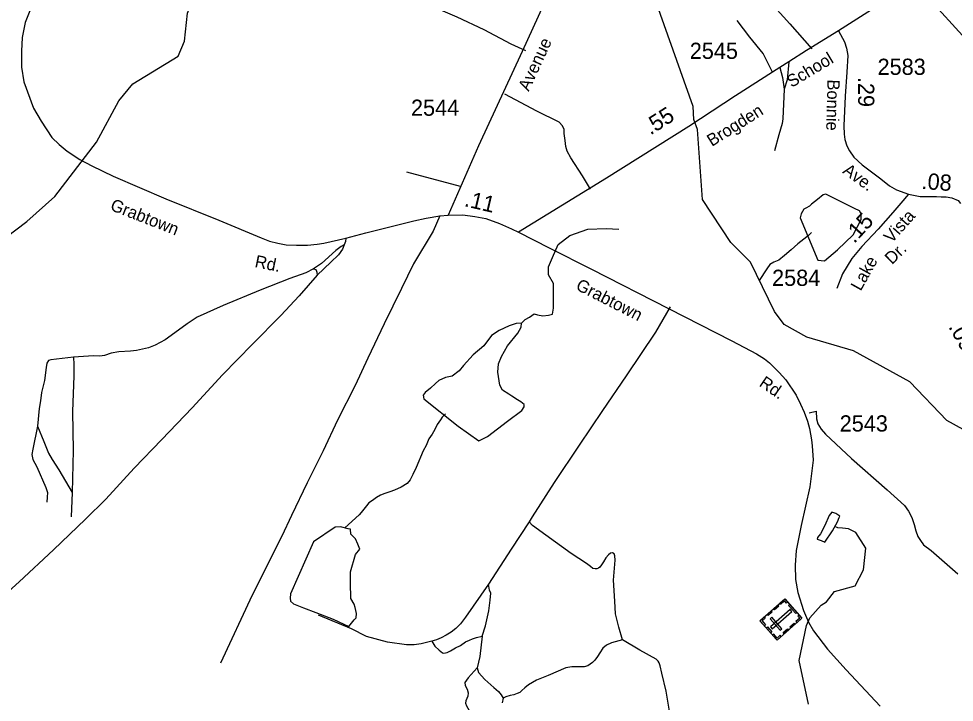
# Model space of a CAD drawing. Extents: x 2082433 to 2279600, y 546599 to 755198.
# Drawn here: x 2216083 to 2223304, y 606912 to 612186 of the extents above; entities that cross this region are included whole.
import ezdxf

# ---------------------------------------------------------------- set-up
doc = ezdxf.new("R2010")
doc.units = 0
for name, color, linetype in [('Exist Cultural Cemetery CELL', 7, 'Continuous'), ('Exist Hydrographic Creek Single Shore', 7, 'Continuous'), ('Exist Hydrographic Pond Over 1500 Sq Ft', 7, 'Continuous'), ('Exist Hydrographic Pond Under 1500 Sq Ft', 7, 'Continuous'), ('Exist Road Non-System Type 51', 7, 'Continuous'), ('Exist Road Secondary Mileage Hundredths English Label', 7, 'Continuous'), ('Exist Road Secondary Type 51 Attributed', 7, 'Continuous'), ('Exist Road Secondary Type 51 Label', 7, 'Continuous'), ('Exist Road Secondary Type 51 Number Label', 7, 'Continuous')]:
    doc.layers.add(name, color=color, linetype=linetype)

msp = doc.modelspace()

# ---------------------------------------------------------------- linework, layer by layer
at = {"layer": 'Exist Cultural Cemetery CELL'}
for points in [[(2221936.2, 607391.7), (2221804.6, 607541), (2221995.6, 607709.4), (2222127.2, 607560.1)], [(2221948.9, 607653.1), (2221916.4, 607624.4), (2221908.9, 607633), (2221941.3, 607661.6)], [(2222017.5, 607684.5), (2222008.9, 607676.9), (2221994.3, 607693.4), (2221964, 607666.7), (2221956.6, 607675.1), (2221995.6, 607709.4)], [(2222080.6, 607595.6), (2222024.5, 607659.2), (2222033, 607666.7), (2222089.2, 607603.1)], [(2221899.4, 607609.5), (2221866.9, 607580.8), (2221859.4, 607589.4), (2221891.9, 607618)], [(2221886.1, 607492.8), (2221898.5, 607478.8), (2222050.6, 607612.9), (2222038.2, 607626.9)], [(2221837, 607569.7), (2221844.6, 607561.2), (2221820.4, 607539.9), (2221847.2, 607509.5), (2221838.9, 607502.1), (2221804.6, 607541.1)], [(2221960.3, 607467.3), (2221974.3, 607479.6), (2221896.4, 607567.9), (2221882.4, 607555.6)], [(2222074.8, 607513.8), (2222042.3, 607485.1), (2222034.8, 607493.7), (2222067.3, 607522.3)], [(2222105.3, 607584.8), (2222096.7, 607577.2), (2222111.3, 607560.7), (2222080.9, 607534), (2222088.3, 607525.6), (2222127.2, 607560)], [(2221887.3, 607447.2), (2221853, 607486.1), (2221861.5, 607493.6), (2221895.8, 607454.8)], [(2222024.4, 607469.3), (2221991.9, 607440.7), (2221984.3, 607449.2), (2222016.8, 607477.9)], [(2221968.7, 607420.3), (2221961.2, 607428.8), (2221937.1, 607407.5), (2221910.3, 607437.9), (2221901.9, 607430.6), (2221936.2, 607391.7)]]:
    msp.add_lwpolyline(points, close=True, dxfattribs=at)
at = {"layer": 'Exist Hydrographic Creek Single Shore'}
for points in [[(2223523.2, 608934), (2223246.2, 609087.2), (2222961.2, 609384.9), (2222526.2, 609623.3), (2222167.2, 609729), (2221991.3, 609827.7), (2221916.2, 609927.7), (2221730.2, 610308.6), (2221579.1, 610459.3), (2221360.1, 610791.7), (2221323.2, 611330.4), (2221295.2, 611407.6), (2221289.1, 611508.2), (2220940.1, 612496), (2220962.1, 613036.7), (2221010, 613255.5), (2221186.4, 613603.6)], [(2212993.4, 609407.7), (2213032, 609468.2), (2213164.9, 609458.9), (2213414.8, 609385), (2213632, 609403.5), (2213830.9, 609504.5), (2214063, 609722.8), (2214286.9, 609859.3), (2214885.9, 609955.4), (2215359, 610099.9), (2215675, 610267.4), (2216147, 610621.9), (2216362.1, 610814.3), (2216684, 611234.2), (2216857.1, 611552.1), (2216963.9, 611684.4), (2217312.9, 611897.1), (2217361.9, 612014.2), (2217385.9, 612230.2), (2217548.9, 612646.7), (2217747, 612924.8), (2217937.9, 613107.9)], [(2219965, 609837.1), (2219993.3, 609865.5), (2220024.5, 609883.9), (2220062.8, 609908), (2220086.9, 609900.9), (2220129.4, 609892.4), (2220171.9, 609899.5), (2220202.4, 609906.6), (2220210.9, 609951.9), (2220210.9, 610141.9), (2220171.2, 610209.9), (2220171.2, 610272.3), (2220202.4, 610343.1), (2220247.7, 610445.2), (2220335.6, 610513.2), (2220474.5, 610561.4), (2220616.3, 610567.1), (2220715.5, 610561.4)], [(2222201.3, 610537), (2222177.7, 610512.6), (2222141.8, 610484.4), (2222095.9, 610450.4), (2222046.1, 610404), (2221992.8, 610359.7), (2221951.1, 610323.4), (2221911, 610307.1), (2221881, 610291), (2221857.4, 610256.8), (2221799.2, 610167.3)], [(2219376.6, 609136.6), (2219352.5, 609112), (2219338.8, 609089.8), (2219312.9, 609055.5), (2219295.3, 609017.7), (2219273.4, 608981.2), (2219249.6, 608945.5), (2219228.3, 608893.1), (2219204.1, 608851), (2219151.4, 608722.6), (2219125.7, 608668.5), (2219104.2, 608628.4), (2219080.4, 608600.3), (2219036.1, 608572.1), (2218984.4, 608549.5), (2218946.7, 608535.4), (2218909, 608523.2), (2218874.7, 608508.9), (2218845, 608490.7), (2218813.2, 608468.3), (2218785.1, 608450.3), (2218767.3, 608428.2), (2218725.5, 608376.1), (2218709.7, 608357.8), (2218599.4, 608256.9)], [(2222545.1, 608220.4), (2222486.9, 608250.8), (2222440.4, 608253.9), (2222406.4, 608256.9), (2222382.4, 608268.9)], [(2222178.3, 606898.2), (2222107, 607232.7), (2222162.6, 607504.8), (2222189.6, 607562.9), (2222277.4, 607662.1), (2222317.8, 607685.5), (2222380.2, 607765.6), (2222539.2, 607809.3), (2222604.2, 607932.5), (2222620.2, 608099.6), (2222545.1, 608220.4)]]:
    msp.add_lwpolyline(points, dxfattribs=at)
at = {"layer": 'Exist Hydrographic Pond Over 1500 Sq Ft'}
for points in [[(2222115.1, 610650.7), (2222251.2, 610323.3), (2222302.2, 610317.6), (2222402.9, 610404.1), (2222523.4, 610517.5), (2222585.7, 610638), (2222585.7, 610680.5), (2222571.5, 610704.6), (2222533.3, 610723), (2222313.6, 610832.1), (2222290.9, 610826.5), (2222248.4, 610791), (2222201.6, 610755.6), (2222186, 610740), (2222159.1, 610724.4), (2222143.5, 610717.3), (2222123.6, 610681.9)], [(2219210.2, 609253.2), (2219475.3, 609042), (2219634, 608930), (2219700.6, 608961.2), (2219856.5, 609081.7), (2219965.7, 609163.9), (2219985.5, 609190.8), (2219985.5, 609210.6), (2219958.6, 609229.1), (2219931.7, 609244.7), (2219889.1, 609273), (2219865, 609288.6), (2219818.3, 609319.8), (2219795.6, 609358.1), (2219780, 609460.1), (2219787.1, 609522.5), (2219809.8, 609580.6), (2219856.5, 609662.8), (2219936.6, 609759.2), (2219960.7, 609805.9), (2219965, 609837.1), (2219922.4, 609834.3), (2219868.6, 609815.9), (2219790.6, 609780.4), (2219731.1, 609740.7), (2219673, 609662.8), (2219590.8, 609593.3), (2219517.1, 609511.1), (2219481.6, 609468.6), (2219427.8, 609428.9), (2219376.7, 609417.6), (2219325.7, 609394.9), (2219298.8, 609370.8), (2219260.5, 609335.4), (2219220.8, 609301.4), (2219205.2, 609281.5)]]:
    msp.add_lwpolyline(points, close=True, dxfattribs=at)
at = {"layer": 'Exist Hydrographic Pond Under 1500 Sq Ft'}
msp.add_lwpolyline([(2222415.6, 608337.1), (2222421.5, 608347.2), (2222389.3, 608369.1), (2222359.2, 608378.9), (2222339.1, 608352.7), (2222306.1, 608276.6), (2222270.4, 608210.2), (2222248.7, 608182.3), (2222245, 608170.3), (2222277, 608160.5), (2222304.9, 608146.6), (2222364.1, 608235), (2222401.8, 608305.2), (2222415.6, 608337.1)], dxfattribs=at)
msp.add_lwpolyline([(2218681.7, 608053.2), (2218715.8, 608094.1), (2218699.9, 608132.7), (2218681.7, 608173.6), (2218647.6, 608209.9), (2218643, 608246.2), (2218627.1, 608250.8), (2218565.7, 608264.4), (2218524.8, 608262.2), (2218358.8, 608150.8), (2218181.4, 607748.8), (2218179.1, 607714.7), (2218181.4, 607692), (2218204.2, 607671.5), (2218281.5, 607639.7), (2218377, 607603.4), (2218511.1, 607553.4), (2218631.7, 607496.6), (2218672.6, 607546.6), (2218688.5, 607562.5), (2218690.8, 607596.6), (2218679.4, 607642), (2218672.6, 607669.3), (2218647.6, 607712.4), (2218643, 607832.8), (2218643, 607916.9)], close=True, dxfattribs=at)
at = {"layer": 'Exist Road Non-System Type 51'}
for p, q in [((2219075.9, 611005.9), (2219490.6, 610894.8)), ((2222183, 609145), (2222237.5, 609158.6)), ((2216495.6, 608530.2), (2216489.2, 608342))]:
    msp.add_line(p, q, dxfattribs=at)
for points in [[(2218894.1, 612434.2), (2219100.5, 612353.7), (2219243.1, 612296.4), (2219465.7, 612201.9), (2219674.3, 612103.5), (2219881, 611993), (2219994.7, 611941)], [(2221862.3, 612340.7), (2222035, 612146), (2222205, 611953.9)], [(2221901.5, 611774.7), (2221828.6, 611917.6), (2221726.1, 612044.8), (2221628.7, 612173.3)], [(2222027.6, 611854.8), (2222014.2, 611715.9), (2221990.1, 611642.2)], [(2221958.9, 611809.4), (2221977.3, 611731.5), (2221990.1, 611642.2)], [(2221990.1, 611642.2), (2221980.7, 611413.8), (2221976.8, 611377.5), (2221963.6, 611333.8), (2221949.3, 611289.7), (2221915.6, 611166.1)], [(2220495.7, 610871.5), (2220433.4, 610974), (2220343.8, 611112.9), (2220316.6, 611164.8), (2220306.2, 611201.2), (2220301, 611245.3), (2220293.2, 611301.1), (2220291.9, 611331), (2220281.5, 611359.5), (2220255.6, 611386.8), (2220081.7, 611473.7), (2219835.1, 611604.8)], [(2219334.1, 610666.5), (2219280.9, 610547), (2219130.3, 610295.3), (2219036.9, 610105.8), (2218904.5, 609830.6), (2218778.6, 609567.2), (2218680, 609356.9), (2218543.7, 609089.5), (2218432.1, 608852), (2218308.8, 608604.1), (2218188.1, 608352.3), (2218114.1, 608192.7), (2217884.4, 607737.2), (2217640.4, 607212.8)], [(2218607.3, 610492.5), (2218606, 610467.9), (2218595.6, 610440.6)], [(2218595.6, 610440.6), (2218572.2, 610428.9), (2218532, 610397.8), (2218419.1, 610296.6), (2218359.4, 610256.3)], [(2218595.6, 610440.6), (2218582.6, 610408.2), (2218550.2, 610365.3), (2218491.8, 610308.2), (2218387.9, 610208.3)], [(2218387.9, 610208.3), (2218246.5, 610048.7), (2218106.3, 609896.8), (2217887, 609674.9), (2217657.2, 609438.7), (2217421, 609183), (2217188.7, 608940.3), (2216973.3, 608718.3), (2216755.2, 608479.5), (2216599.5, 608323.8), (2216351.6, 608088.9), (2216085.5, 607841), (2215836.3, 607616.5)], [(2218359.4, 610256.3), (2218298.4, 610226.5), (2218176.4, 610181), (2217946.7, 610092.8), (2217662.4, 609973.4), (2217460, 609882.5), (2217382.1, 609830.6), (2217288.6, 609761.8), (2217213.4, 609708.6), (2217135.5, 609668.4), (2217083.6, 609646.3), (2216991.4, 609626.9), (2216944.7, 609620.4), (2216855.2, 609615.2), (2216796.8, 609606.1), (2216746.1, 609587.9), (2216709.8, 609582.7), (2216660.5, 609585.3), (2216506, 609573.6)], [(2218359.4, 610256.3), (2218376.3, 610251.1), (2218382.8, 610238.2), (2218385.3, 610230.4), (2218387.9, 610208.3)], [(2221112.2, 609964.3), (2220998, 609767), (2220770.8, 609430.9), (2220587.8, 609162.2), (2220408.7, 608894.9), (2220215.3, 608606.7), (2220046.6, 608342), (2220021.9, 608304.3)], [(2216506, 609573.6), (2216330.8, 609552.9), (2216313.9, 609547.7), (2216301, 609528.2), (2216294.5, 609495.8), (2216282.8, 609395.8), (2216258.1, 609301.1), (2216251.6, 609238.8), (2216241.3, 609179.1), (2216228.3, 609042.8)], [(2216506, 609573.6), (2216507.3, 609519.1), (2216508.6, 609429.6), (2216499.5, 609155.7), (2216502.1, 608854.6), (2216495.6, 608530.2)], [(2222237.5, 609158.6), (2222240.9, 609098.9), (2222251.2, 609061.4), (2222276.7, 609018.8), (2222309.1, 608979.6), (2222512, 608793.8), (2222786.5, 608549.9), (2222919.5, 608428.9), (2222950.2, 608386.3), (2222977.5, 608336.8), (2222994.5, 608282.3), (2223006.5, 608234.5), (2223021.8, 608190.2), (2223042.3, 608159.5), (2223067.8, 608127.1), (2223125.8, 608082.8), (2223330.4, 607902.1)], [(2216228.3, 609042.8), (2216191.9, 608863.7), (2216185.5, 608823.5), (2216191.9, 608785.8), (2216221.8, 608728.7), (2216293.2, 608567.8), (2216304.9, 608530.2), (2216302.3, 608493.8), (2216301, 608456.2)], [(2216228.3, 609042.8), (2216276.3, 608924.7), (2216312.6, 608832.6), (2216342.5, 608784.5), (2216391.8, 608705.4), (2216495.6, 608530.2)], [(2220021.9, 608304.3), (2219883.1, 608092.8), (2219707.9, 607822.8)], [(2220742.3, 607394.5), (2220715, 607490.6), (2220689.1, 607593.1), (2220683.9, 607693), (2220674.8, 607854), (2220687.8, 608008.4), (2220683.9, 608040.9), (2220680, 608057.7), (2220667, 608064.2), (2220651.4, 608062.9), (2220635.9, 608048.6), (2220613.8, 608025.3), (2220595.6, 607994.1), (2220581.3, 607972.1), (2220568.4, 607955.2), (2220559.3, 607946.1), (2220546.3, 607940.9), (2220532, 607940.9), (2220513.9, 607943.5), (2220497, 607960.4), (2220464.5, 607981.2), (2220346.4, 608060.3), (2220151.8, 608200.5), (2220047.9, 608275.8), (2220021.9, 608304.3)], [(2219707.9, 607822.8), (2219532.7, 607567.1), (2219493.7, 607516.5), (2219456.1, 607481.5), (2219419.8, 607452.9), (2219383.4, 607429.6), (2219344.5, 607410.1), (2219306.8, 607393.2), (2219270.5, 607384.1)], [(2219659.9, 607420.5), (2219685.8, 607502.2), (2219711.8, 607616.5), (2219720.9, 607699.5), (2219726, 607754), (2219717, 607777.4), (2219707.9, 607822.8)], [(2219270.5, 607384.1), (2219190, 607363.4), (2219135.5, 607355.6), (2219075.8, 607355.6), (2218930.5, 607376.3), (2218766.9, 607417.9), (2218652.7, 607477.6), (2218395.7, 607584)], [(2219270.5, 607384.1), (2219295.2, 607345.2), (2219327.6, 607314), (2219354.9, 607293.3), (2219365.2, 607289.4), (2219391.2, 607294.6), (2219414.6, 607308.9), (2219453.5, 607330.9), (2219492.4, 607350.4), (2219532.7, 607377.6), (2219561.2, 607390.6), (2219585.9, 607401), (2219615.7, 607412.7), (2219659.9, 607420.5)], [(2219659.9, 607420.5), (2219641.7, 607266), (2219622.2, 607177.8)], [(2220742.3, 607394.5), (2220659.2, 607371.2), (2220619, 607353), (2220591.7, 607328.3), (2220568.4, 607293.3), (2220550.2, 607264.7), (2220530.7, 607236.2), (2220512.6, 607219.3), (2220476.2, 607193.3), (2220446.4, 607185.6), (2220394.5, 607185.6), (2220351.6, 607185.6), (2220306.2, 607176.5), (2220168.6, 607118.1), (2220080.4, 607081.7), (2220018.1, 607045.4), (2219989.5, 607022), (2219967.5, 607001.3), (2219950.6, 606988.3), (2219931.1, 606980.5), (2219905.2, 606970.1), (2219875.3, 606964.9), (2219842.9, 606953.2), (2219823.4, 606942.9)], [(2221105.7, 606844.2), (2221079.7, 606997.4), (2221046, 607136.2), (2221033, 607192), (2221026.5, 607216.7), (2221017.4, 607228.4), (2221003.2, 607244), (2220877.3, 607312.7), (2220742.3, 607394.5)], [(2219622.2, 607177.8), (2219552.1, 607099.9), (2219527.5, 607064.9), (2219530.1, 607041.5), (2219545.6, 607011.6), (2219552.1, 606985.7), (2219549.5, 606959.7), (2219534, 606923.4), (2219531.4, 606905.2), (2219539.2, 606883.2), (2219559.9, 606848.1), (2219578.1, 606818.3), (2219604, 606774.1), (2219628.7, 606731.3), (2219635.2, 606661.2), (2219640.4, 606595), (2219619.6, 606462.6), (2219602.8, 606306.9)], [(2219622.2, 607177.8), (2219631.3, 607141.4), (2219681.9, 607086.9), (2219749.4, 607024.6), (2219785.8, 606994.8), (2219806.5, 606970.1), (2219823.4, 606942.9)], [(2219823.4, 606942.9), (2219815.6, 606906.5)]]:
    msp.add_lwpolyline(points, dxfattribs=at)
at = {"layer": 'Exist Road Secondary Type 51 Attributed'}
for points in [[(2221451.2, 615138.7), (2221088.6, 614365), (2220963.2, 614090), (2220900.1, 613953.2), (2220822.5, 613787.4), (2220695.6, 613520.2), (2220447.6, 612975.9), (2220229.3, 612503.2), (2219969.2, 611933.5), (2219631.5, 611204.2), (2219398.4, 610671.3)], [(2223633.5, 612869.6), (2223535.4, 612798.9), (2223397.2, 612712.5), (2223066.2, 612493.2), (2222664.7, 612255.9), (2222411, 612092.2)], [(2216173.8, 612258.9), (2216132.2, 612157.7), (2216108.9, 612040.9), (2216103.7, 611937.1), (2216103.7, 611812.5), (2216121.9, 611698.3), (2216197.1, 611495.8), (2216256.8, 611394.6), (2216339.9, 611270), (2216394.4, 611215.4), (2216456.7, 611163.5), (2216555.3, 611101.2), (2216646.6, 611051.6), (2216812, 610970.9), (2217219.5, 610797.3), (2217627, 610631.8), (2217953.7, 610494.6), (2218018.3, 610470.4), (2218082.8, 610454.2), (2218147.4, 610442.1), (2218228.1, 610438.1), (2218312.8, 610438.1), (2218386.1, 610447.3), (2218437, 610454.7), (2218607.3, 610492.5), (2218761.7, 610532.8), (2218926, 610575.3), (2219132.6, 610626.5), (2219228.6, 610648), (2219334.1, 610666.5), (2219398.4, 610671.3)], [(2222411, 612092.2), (2222163.7, 611940.5), (2222027.6, 611854.8), (2221958.9, 611809.4), (2221901.5, 611774.7), (2221616.2, 611591.2), (2221254.1, 611355.2), (2220621, 610956.4), (2219941.8, 610539.7)], [(2222411, 612092.2), (2222456.4, 612007.2), (2222473.4, 611959.7), (2222481.9, 611903.7), (2222475.5, 611774.7), (2222462.8, 611588.3), (2222451.4, 611360.1), (2222454.6, 611296.3), (2222458.2, 611253.8), (2222473.7, 611206.3), (2222495, 611165.9), (2222529.7, 611117), (2222594.2, 611058.9), (2222736, 610950.5), (2222804.7, 610895.9), (2222859.3, 610866.2), (2222950.3, 610833.6)], [(2222950.3, 610833.6), (2222892, 610763.2), (2222829.6, 610690.1), (2222716.5, 610562.8), (2222590.7, 610428.9), (2222512.7, 610336.1), (2222442.6, 610217), (2222397.9, 610104.3)], [(2222950.3, 610833.6), (2223041.8, 610814.4), (2223166, 610815.3), (2223202.7, 610812.4), (2223240.3, 610811.6), (2223285.5, 610803.6), (2223334.7, 610783.7), (2223353.2, 610759.9)], [(2219398.4, 610671.3), (2219510.7, 610672), (2219603.5, 610660.6), (2219689.3, 610644.3), (2219794.5, 610606.8), (2219887.4, 610565), (2219941.8, 610539.7)], [(2219941.8, 610539.7), (2220176.5, 610417.6), (2220503.9, 610253.8), (2221097.8, 609949.8), (2221588.2, 609701.1), (2221776.7, 609599.7), (2221838.8, 609561.4), (2221877, 609530.3), (2221953.2, 609455.1), (2222003.5, 609398.5), (2222084.7, 609280.8), (2222118, 609212.8), (2222144.9, 609149), (2222170.1, 609080.2), (2222185.7, 609023.6), (2222201.2, 608936.4), (2222206.9, 608889.6), (2222214, 608780.5), (2222188.5, 608572.8), (2222121.2, 608275.2), (2222084, 608083.8), (2222075.5, 607969), (2222079.4, 607858.5), (2222097.1, 607757.8), (2222140.7, 607619.6), (2222179.6, 607530.3), (2222217.2, 607462.3), (2222324.9, 607321.3), (2222469.5, 607161.8), (2222731.7, 606881.9)]]:
    msp.add_lwpolyline(points, dxfattribs=at)
at = {"layer": 'Exist Road Secondary Type 51 Label'}
msp.add_lwpolyline([(2223810.3, 611545.1), (2223472.3, 611942), (2223021.6, 612438)], dxfattribs=at)

# ---------------------------------------------------------------- texts
at = {"layer": 'Exist Road Secondary Mileage Hundredths English Label'}
for s, rotation, p in [('.29', 270.0457, (2222561.8, 611737.3)), ('.55', 32.24503, (2220958.8, 611284.9)), ('.08', 355.60051, (2223048, 610873.7)), ('.11', 346.88171, (2219516.4, 610740.7)), ('.15', 47.223, (2222531.8, 610446.7)), ('.09', 299.34356, (2223256.3, 609809.4))]:
    msp.add_text(s, height=125, rotation=rotation, dxfattribs=at).set_placement(p)
at = {"layer": 'Exist Road Secondary Type 51 Label'}
for s, rotation, p in [('Avenue', 65.18889, (2220019.5, 611620.1)), ('School', 30.98601, (2222048.1, 611651.5)), ('Bonnie', 268.4889, (2222325.9, 611718.5)), ('Brogden', 32.24503, (2221433.1, 611196.7)), ('Ave.', 323.99107, (2222435.8, 610999.6)), ('Grabtown', 338.72517, (2216782.8, 610712.3)), ('Vista', 48.18436, (2222820.7, 610449.2)), ('Dr.', 43.98162, (2222822.9, 610284.4)), ('Rd.', 348.27359, (2217899.9, 610271.2)), ('Lake', 60.80699, (2222581.7, 610079.6)), ('Grabtown', 333.00994, (2220376, 610100.3)), ('Rd.', 325.57419, (2221791.2, 609356.7))]:
    msp.add_text(s, height=95, rotation=rotation, dxfattribs=at).set_placement(p)
at = {"layer": 'Exist Road Secondary Type 51 Number Label'}
for s, p in [('2545', (2221262.5, 611876.2)), ('2583', (2222711.9, 611752.9)), ('2544', (2219110.8, 611437.1)), ('2584', (2221897.8, 610124.6)), ('2543', (2222419.8, 609000.9))]:
    msp.add_text(s, height=125, dxfattribs=at).set_placement(p)

doc.saveas('drawing.dxf')
